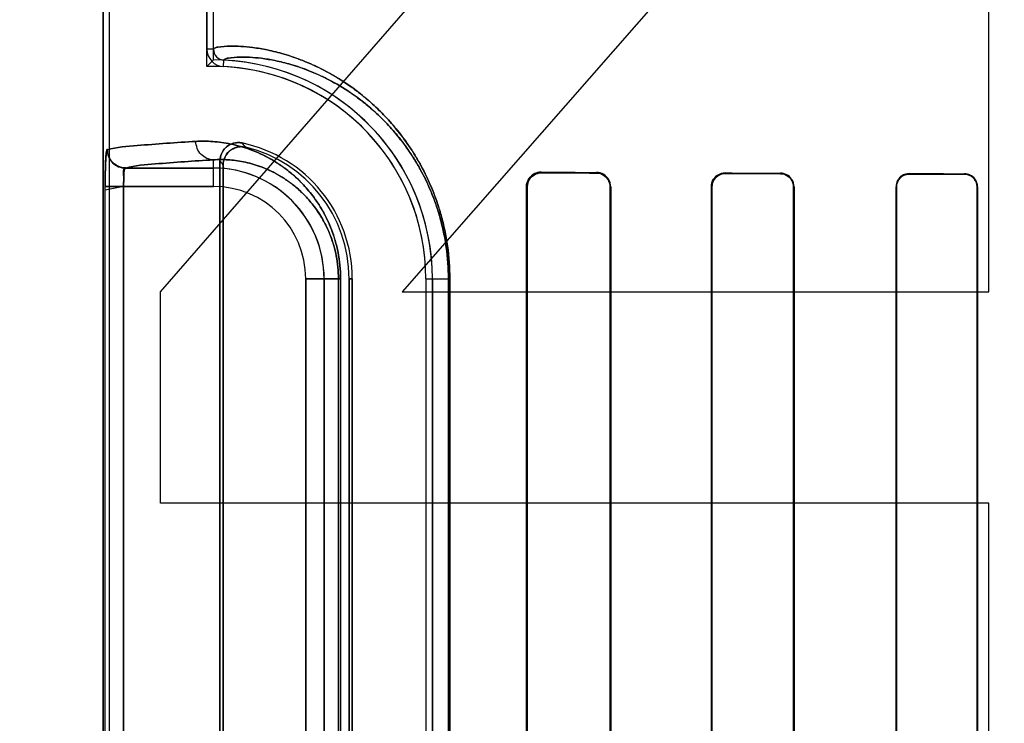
# Model space of a CAD drawing. Header units: millimetres. Extents: x 0 to 297, y 0 to 210.
# Tile 356 of 455: x 242.151 to 242.338, y 157.406 to 157.54. Entities that reach past the tile are written whole.
import ezdxf

# ---------------------------------------------------------------- set-up
doc = ezdxf.new("R2010")
doc.units = ezdxf.units.MM
doc.header["$LTSCALE"] = 16.335
doc.layers.get('0').update_dxf_attribs({"linetype": 'CONTINUOUS'})
for name, color, linetype in [('AXES_REF', 7, 'CONTINUOUS'), ('INTFCLR_1', 7, 'CONTINUOUS'), ('INTFCLR_72935', 7, 'CONTINUOUS')]:
    doc.layers.add(name, color=color, linetype=linetype)

msp = doc.modelspace()

# ---------------------------------------------------------------- linework, layer by layer
at = {"color": 7, "linetype": 'Continuous'}
for p, q in [((242.1779729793, 157.4880208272), (242.3354729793, 157.6689782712)), ((242.3354729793, 157.6153612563), (242.2239105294, 157.4880208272)), ((242.3354729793, 157.4880208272), (242.3354729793, 157.6153612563)), ((242.1779729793, 157.4478080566), (242.1779729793, 157.4880208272)), ((242.2239105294, 157.4880208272), (242.3354729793, 157.4880208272)), ((242.3354729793, 157.4478080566), (242.1779729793, 157.4478080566)), ((242.3354729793, 157.3539782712), (242.3354729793, 157.4478080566))]:
    msp.add_line(p, q, dxfattribs=at)
for radius in [6.787079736, 6.7865, 6.743039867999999]:
    msp.add_circle((241.4889104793, 154.7114782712), radius, dxfattribs=at)
msp.add_arc((241.4889104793, 154.7114782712), 6.72, 278.2771290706, 261.7228709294, dxfattribs=at)
at = {"layer": 'AXES_REF', "color": 9, "linetype": 'Continuous'}
msp.add_circle((241.4889104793, 154.7114782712), 4.150003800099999, dxfattribs=at)
at = {"layer": 'AXES_REF', "color": 7, "linetype": 'Continuous'}
msp.add_arc((241.4889104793, 154.7114782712), 6.874, 113.0826847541, 66.9173152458, dxfattribs=at)
at = {"layer": 'AXES_REF', "color": 9, "linetype": 'Continuous'}
msp.add_arc((241.4889104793, 154.7114782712), 6.191158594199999, 94.4118118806, 85.5881881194, dxfattribs=at)
at = {"layer": 'INTFCLR_1', "color": 6, "linetype": 'Continuous'}
for p, q in [((242.1670197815, 157.1614683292), (242.1670197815, 159.0304683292)), ((242.1682540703, 157.1614683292), (242.1682540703, 159.0304801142)), ((242.1867854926, 158.3777817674), (242.1867854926, 157.5341548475)), ((242.1880197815, 157.5341548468), (242.1880197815, 158.3777818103)), ((242.1892540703, 157.3000442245), (242.1892540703, 157.5128924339)), ((242.189866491, 157.5121245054), (242.189866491, 157.3008121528)), ((242.2475536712, 157.5079683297), (242.2475536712, 157.3049683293)), ((242.2476805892, 157.5079683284), (242.2476805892, 157.3049683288)), ((242.2634650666, 157.3049683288), (242.2634650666, 157.5079683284)), ((242.2635798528, 157.3049683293), (242.2635798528, 157.5079683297)), ((242.2827124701, 157.5079683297), (242.2827124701, 157.3049683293)), ((242.2828185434, 157.5079683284), (242.2828185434, 157.3049683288)), ((242.2983435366, 157.3049683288), (242.2983435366, 157.5079683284)), ((242.2984430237, 157.3049683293), (242.2984430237, 157.5079683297)), ((242.3178306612, 157.5079683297), (242.3178306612, 157.3049683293)), ((242.3179249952, 157.5079683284), (242.3179249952, 157.3049683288)), ((242.3332483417, 157.3049683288), (242.3332483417, 157.5079683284)), ((242.333338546, 157.3049683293), (242.333338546, 157.5079683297)), ((242.2138097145, 157.3224683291), (242.2138097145, 157.4904683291)), ((242.2144221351, 157.4904683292), (242.2144221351, 157.3224683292)), ((242.2284221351, 157.4904683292), (242.2284221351, 157.3224683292)), ((242.229656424, 157.3224683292), (242.229656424, 157.4904683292))]:
    msp.add_line(p, q, dxfattribs=at)
at = {"layer": 'INTFCLR_1', "color": 9, "linetype": 'Continuous'}
for p, q in [((242.1880197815, 157.5341548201), (242.1867854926, 157.534154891)), ((242.1899596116, 157.5308240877), (242.1900189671, 157.5320569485)), ((242.1880197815, 157.5080288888), (242.1880197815, 157.513099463)), ((242.1880197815, 157.5115283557), (242.1712972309, 157.5115283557)), ((242.250356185, 157.510631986), (242.250356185, 157.5107561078)), ((242.260856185, 157.5107045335), (242.260856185, 157.5105876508)), ((242.285356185, 157.5104973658), (242.285356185, 157.5106019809)), ((242.295856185, 157.5105640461), (242.295856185, 157.5104633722)), ((242.320356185, 157.5103930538), (242.320356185, 157.5104864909)), ((242.330856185, 157.5104572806), (242.330856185, 157.5103663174)), ((242.1674238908, 157.3049077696), (242.1674238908, 157.5080288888)), ((242.1709202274, 157.5080288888), (242.1709202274, 157.3049077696)), ((242.1709202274, 157.5080288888), (242.1880197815, 157.5080288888)), ((242.2475536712, 157.5079683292), (242.2476805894, 157.5079683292)), ((242.2634650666, 157.5079683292), (242.2635798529, 157.5079683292)), ((242.28271247, 157.5079683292), (242.2828185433, 157.5079683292)), ((242.2983435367, 157.5079683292), (242.2984430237, 157.5079683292)), ((242.3178306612, 157.5079683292), (242.3179249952, 157.5079683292)), ((242.3332483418, 157.5079683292), (242.3333385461, 157.5079683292)), ((242.205580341, 157.4904683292), (242.205580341, 157.3224683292)), ((242.205580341, 157.4904683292), (242.2121980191, 157.4904683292)), ((242.209079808, 157.3224683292), (242.209079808, 157.4904683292)), ((242.2117889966, 157.3224683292), (242.2117889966, 157.4904683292)), ((242.2121980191, 157.4904683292), (242.2121980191, 157.3224683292)), ((242.2138097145, 157.4904683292), (242.2144221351, 157.4904683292)), ((242.2284221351, 157.4904683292), (242.2329607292, 157.4904683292)), ((242.2327025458, 157.3224683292), (242.2327025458, 157.4904683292)), ((242.2329607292, 157.4904683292), (242.2329607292, 157.3224683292))]:
    msp.add_line(p, q, dxfattribs=at)
at = {"layer": 'INTFCLR_1', "color": 7, "linetype": 'Continuous'}
for p, q in [((242.1709202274, 157.5080288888), (242.1674223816, 157.5073526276)), ((242.1674238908, 157.5080288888), (242.1709202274, 157.5080288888))]:
    msp.add_line(p, q, dxfattribs=at)
msp.add_lwpolyline([(242.250356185, 157.510631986), (242.2502608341, 157.5106306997), (242.2501646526, 157.5106259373), (242.2500677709, 157.5106176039), (242.2499695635, 157.5106055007), (242.2498709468, 157.5105895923), (242.2497743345, 157.5105702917), (242.2496805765, 157.5105479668), (242.2495890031, 157.5105226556), (242.2494996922, 157.5104945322)], dxfattribs=at)
at = {"layer": 'INTFCLR_1', "color": 6, "linetype": 'Continuous'}
for centre, radius, start, end in [((242.1901199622, 157.5341546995), 0.0033344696, 179.9974572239, 267.2436646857), ((242.1901199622, 157.5341546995), 0.0021001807, 179.9967087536, 267.2436535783), ((242.1880197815, 157.4904683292), 0.0416366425, 0, 87.2479465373), ((242.1880197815, 157.4904683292), 0.0404023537, 1.4556e-06, 87.24801020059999), ((242.1880197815, 157.4904683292), 0.0264023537, 2.2274e-06, 78.11108089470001), ((242.1880197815, 157.4904683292), 0.025789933, 359.9999997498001, 76.16476395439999)]:
    msp.add_arc(centre, radius, start, end, dxfattribs=at)
at = {"layer": 'INTFCLR_1', "color": 9, "linetype": 'Continuous'}
for centre, radius, start, end in [((242.1441284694, 157.4703674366), 0.0674070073, 42.0440521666, 42.9598198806), ((242.1443503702, 157.4764537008), 0.0578283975, 38.08565945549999, 39.058853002), ((242.1880197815, 157.4904683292), 0.0210600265, 0, 89.9999999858), ((242.1880197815, 157.4904683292), 0.0175605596, 2.598e-07, 89.99999993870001)]:
    msp.add_arc(centre, radius, start, end, dxfattribs=at)
at = {"layer": 'INTFCLR_1', "color": 6, "linetype": 'Continuous'}
for major_axis, ratio, start_param, end_param in [((0.3650864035, 0), 0.0034906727, -2.5485709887, -2.4989177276), ((0.3860864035, 0), 0.0034906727, -2.4721230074, -2.4294368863), ((0.3650864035, 0), 0.0034906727, -2.3940887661, -2.3526946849), ((0.3860864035, 0), 0.0034906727, -2.3371288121, -2.3000343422), ((0.3650864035, 0), 0.0034906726, -2.2620717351, -2.2252929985), ((0.3860864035, 0), 0.0034906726, -2.217857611, -2.1841931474)]:
    msp.add_ellipse((242.553106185, 157.5114683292), major_axis=major_axis, ratio=ratio, start_param=start_param, end_param=end_param, dxfattribs=at)
at = {"layer": 'INTFCLR_1', "color": 9, "linetype": 'Continuous'}
for points, knots in [([(242.2329607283, 157.490468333), (242.232960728, 157.4925601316), (242.2327784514, 157.4951694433), (242.2322942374, 157.4982367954), (242.23191963, 157.5001815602), (242.2313518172, 157.5025092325), (242.2300461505, 157.5066961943), (242.2283506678, 157.5105294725), (242.2263675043, 157.5139537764), (242.2248523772, 157.5162975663), (242.2232571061, 157.5184299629), (242.2216083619, 157.5203575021), (242.220032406, 157.5220548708), (242.2174005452, 157.5245829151), (242.2136539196, 157.5275021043), (242.2098765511, 157.5297543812), (242.2070473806, 157.5311316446), (242.204530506, 157.5322007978), (242.2016220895, 157.5332023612), (242.1984182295, 157.5340035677), (242.1956500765, 157.5344704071), (242.1933131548, 157.5346954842), (242.191107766, 157.5347616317), (242.189381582, 157.5346471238), (242.188356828, 157.534443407), (242.1880197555, 157.534250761), (242.1880197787, 157.5341548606)], [0, 0, 0, 0, 0.08893717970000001, 0.1107072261, 0.1320273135, 0.1731273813, 0.2124909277, 0.3184380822, 0.3502902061, 0.3807039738, 0.437055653, 0.4633408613, 0.4885245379, 0.5355067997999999, 0.6183686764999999, 0.6898284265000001, 0.7220568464, 0.7520984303, 0.8060504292, 0.8526511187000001, 0.8923284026, 0.9253859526, 0.9521347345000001, 0.9868991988, 0.9959225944, 1, 1, 1, 1]), ([(242.2327025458, 157.4904683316), (242.2327025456, 157.492466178), (242.2325292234, 157.4949581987), (242.2320687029, 157.4978879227), (242.2317124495, 157.4997451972), (242.2311726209, 157.5019677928), (242.2303870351, 157.5044968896), (242.2292333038, 157.5075508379), (242.2279005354, 157.5103506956), (242.2264331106, 157.5128945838), (242.2249928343, 157.5151310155), (242.2234762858, 157.5171656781), (242.2219087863, 157.5190045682), (242.2204109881, 157.5206231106), (242.217910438, 157.523032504), (242.2143508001, 157.5258133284), (242.2107613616, 157.5279568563), (242.2080736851, 157.529265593), (242.205683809, 157.5302800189), (242.202922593, 157.5312282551), (242.1998814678, 157.5319831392), (242.1972544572, 157.5324187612), (242.1950381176, 157.5326235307), (242.1929439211, 157.5326753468), (242.1913125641, 157.5325532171), (242.1903310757, 157.5323458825), (242.1900186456, 157.5321503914), (242.1900189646, 157.5320569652)], [0, 0, 0, 0, 0.08922075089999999, 0.1110575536, 0.1324414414, 0.1736590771, 0.2131269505, 0.2506329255, 0.319386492, 0.3512892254, 0.3817425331, 0.4381432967, 0.4644401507, 0.4896280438, 0.5365996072, 0.6193826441, 0.6907139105, 0.7228668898, 0.7528287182, 0.8066156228, 0.8530532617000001, 0.8925788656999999, 0.9255032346, 0.9521430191, 0.986801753, 0.9958277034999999, 1, 1, 1, 1]), ([(242.1846798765, 157.51659893), (242.1809550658, 157.5163932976), (242.1753409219, 157.5159581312), (242.1696594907, 157.5155303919), (242.1678043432, 157.5150278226)], [0, 0, 0, 0, 0.6599704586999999, 1, 1, 1, 1]), ([(242.2121980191, 157.4904683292), (242.2121980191, 157.4913175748), (242.2121162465, 157.4929936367), (242.211761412, 157.4954246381), (242.211212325, 157.4976980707), (242.2105150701, 157.4997769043), (242.2097098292, 157.5016575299), (242.2088291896, 157.5033501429), (242.2078950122, 157.5048738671), (242.2066376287, 157.5066500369), (242.2050072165, 157.5085603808), (242.2029620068, 157.5104769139), (242.2009202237, 157.5120331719), (242.1983234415, 157.51365236), (242.1951526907, 157.515111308), (242.1919864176, 157.5160100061), (242.1895915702, 157.5164190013), (242.1873790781, 157.5166457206), (242.1857424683, 157.5166575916), (242.1846798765, 157.51659893)], [0, 0, 0, 0, 0.0600375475, 0.1184073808, 0.1734336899, 0.2251567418, 0.2732358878, 0.3179126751, 0.3599266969, 0.3994875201, 0.47167102, 0.537033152, 0.5972817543, 0.6528632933, 0.7531314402, 0.8428522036, 0.8846845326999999, 0.9247655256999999, 1, 1, 1, 1]), ([(242.1880197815, 157.513099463), (242.1871626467, 157.5131041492), (242.1853642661, 157.5138956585), (242.1846842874, 157.5157132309), (242.1846798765, 157.51659893)], [0, 0, 0, 0, 0.4918058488, 1, 1, 1, 1]), ([(242.1712972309, 157.5115283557), (242.173134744, 157.5120306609), (242.17876558, 157.5124588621), (242.1843286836, 157.5128938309), (242.1880197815, 157.513099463)], [0, 0, 0, 0, 0.3400599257, 1, 1, 1, 1]), ([(242.2117889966, 157.4904683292), (242.2117890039, 157.4912085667), (242.2117180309, 157.4926693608), (242.211410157, 157.4947878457), (242.2109337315, 157.4967685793), (242.2103289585, 157.4985790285), (242.2096305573, 157.5002163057), (242.2088668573, 157.5016893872), (242.2080568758, 157.5030148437), (242.206967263, 157.5045582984), (242.2055551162, 157.5062166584), (242.203784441, 157.5078779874), (242.2020174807, 157.5092243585), (242.1997736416, 157.5106209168), (242.1970357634, 157.5118734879), (242.1943043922, 157.5126368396), (242.1922412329, 157.5129770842), (242.1903383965, 157.5131594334), (242.1889319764, 157.5131578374), (242.1880197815, 157.513099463)], [0, 0, 0, 0, 0.0604339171, 0.1191792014, 0.1745255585, 0.2265330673, 0.2748338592, 0.3197007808, 0.3618819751, 0.4015493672, 0.4738586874, 0.5392604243, 0.5994174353, 0.6549168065, 0.7547846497, 0.8440250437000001, 0.8855731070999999, 0.9253749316, 1, 1, 1, 1])]:
    msp.add_open_spline(points, degree=3, knots=knots, dxfattribs=at)
at = {"layer": 'INTFCLR_1', "color": 6, "linetype": 'Continuous'}
for points, knots in [([(242.1892540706, 157.5128924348), (242.1892540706, 157.513452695), (242.1895357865, 157.5145912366), (242.1909230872, 157.5161696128), (242.1925671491, 157.516492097), (242.1934590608, 157.5163043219)], [0, 0, 0, 0, 0.275736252, 0.5514163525, 1, 1, 1, 1]), ([(242.1678043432, 157.5150278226), (242.167805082, 157.5143621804), (242.1681571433, 157.5131903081), (242.1694618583, 157.5118825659), (242.1706326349, 157.5115290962), (242.1712972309, 157.5115283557)], [0, 0, 0, 0, 0.3682330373, 0.6323456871, 1, 1, 1, 1]), ([(242.1941869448, 157.5155100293), (242.1936320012, 157.5156466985), (242.1924380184, 157.5156399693), (242.1905499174, 157.514627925), (242.189866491, 157.5130553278), (242.189866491, 157.5121245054)], [0, 0, 0, 0, 0.2761837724, 0.5501894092, 1, 1, 1, 1]), ([(242.1712972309, 157.5115283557), (242.170820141, 157.5114636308), (242.1711104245, 157.5096283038), (242.170915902, 157.5087261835), (242.1709202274, 157.5080288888)], [0, 0, 0, 0, 0.4084435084, 1, 1, 1, 1]), ([(242.250356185, 157.5107561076), (242.2498164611, 157.5107589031), (242.2483624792, 157.5103580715), (242.2475536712, 157.5088485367), (242.2475536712, 157.5079683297)], [0, 0, 0, 0, 0.3801089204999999, 1, 1, 1, 1]), ([(242.2635798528, 157.5079683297), (242.2635798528, 157.5084647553), (242.2632135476, 157.5098739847), (242.261742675, 157.5107003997), (242.260856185, 157.5107045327)], [0, 0, 0, 0, 0.3589677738, 1, 1, 1, 1]), ([(242.2634650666, 157.5079683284), (242.2634650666, 157.5084630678), (242.2630950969, 157.5098170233), (242.261687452, 157.5105842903), (242.2608561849, 157.5105876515)], [0, 0, 0, 0, 0.3731029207, 1, 1, 1, 1]), ([(242.2853561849, 157.5106019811), (242.2848171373, 157.5106040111), (242.2834389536, 157.5101931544), (242.2827124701, 157.5087716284), (242.2827124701, 157.5079683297)], [0, 0, 0, 0, 0.4015728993, 1, 1, 1, 1]), ([(242.2853561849, 157.5104973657), (242.2848489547, 157.5104990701), (242.2835284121, 157.5101146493), (242.2828185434, 157.5087490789), (242.2828185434, 157.5079683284)], [0, 0, 0, 0, 0.3938195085, 1, 1, 1, 1]), ([(242.2984430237, 157.5079683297), (242.2984430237, 157.5084863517), (242.2980487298, 157.5098349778), (242.2966548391, 157.510561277), (242.2958561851, 157.5105640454)], [0, 0, 0, 0, 0.3934302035, 1, 1, 1, 1]), ([(242.2983435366, 157.5079683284), (242.2983435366, 157.50847793), (242.2979510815, 157.5097762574), (242.2966130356, 157.5104610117), (242.2958561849, 157.5104633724)], [0, 0, 0, 0, 0.4023839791, 1, 1, 1, 1]), ([(242.3203561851, 157.5104864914), (242.319870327, 157.5104878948), (242.318560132, 157.510124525), (242.3178306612, 157.5087631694), (242.3178306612, 157.5079683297)], [0, 0, 0, 0, 0.3793708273, 1, 1, 1, 1]), ([(242.333338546, 157.5079683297), (242.333338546, 157.5084903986), (242.3329327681, 157.5097888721), (242.3315986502, 157.5104552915), (242.330856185, 157.5104572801)], [0, 0, 0, 0, 0.4128538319, 1, 1, 1, 1]), ([(242.3203561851, 157.5103930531), (242.3198954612, 157.5103942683), (242.318635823, 157.510051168), (242.3179249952, 157.5087400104), (242.3179249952, 157.5079683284)], [0, 0, 0, 0, 0.3738418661, 1, 1, 1, 1]), ([(242.3332483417, 157.5079683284), (242.3332483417, 157.5084765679), (242.3328518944, 157.5097288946), (242.3315667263, 157.510364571), (242.3308561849, 157.5103663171)], [0, 0, 0, 0, 0.4170057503, 1, 1, 1, 1])]:
    msp.add_open_spline(points, degree=3, knots=knots, dxfattribs=at)
at = {"layer": 'INTFCLR_1', "color": 7, "linetype": 'Continuous'}
for points, knots in [([(242.1674223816, 157.5073526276), (242.1674203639, 157.5078033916), (242.167425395, 157.5089129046), (242.1674400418, 157.5104214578), (242.1674737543, 157.5118360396), (242.1675284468, 157.5130835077), (242.1675748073, 157.5141361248), (242.1676988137, 157.5147666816), (242.1677476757, 157.5150124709), (242.1678043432, 157.5150278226)], [0, 0, 0, 0, 0.1753970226, 0.4315905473, 0.5876692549, 0.7243269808, 0.9227195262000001, 0.9771554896, 1, 1, 1, 1]), ([(242.1678043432, 157.5150278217), (242.1676599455, 157.5144445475), (242.1675197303, 157.5133572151), (242.1674712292, 157.5116616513), (242.167430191, 157.5099181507), (242.167423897, 157.5086746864), (242.1674238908, 157.5080288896)], [0, 0, 0, 0, 0.2545281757, 0.4687267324, 0.7240371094, 1, 1, 1, 1]), ([(242.250356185, 157.5106319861), (242.2498550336, 157.5106250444), (242.2484716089, 157.5102718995), (242.2476763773, 157.5088219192), (242.2476805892, 157.5079683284)], [0, 0, 0, 0, 0.3699433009, 1, 1, 1, 1]), ([(242.2494996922, 157.5104945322), (242.2490527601, 157.5103451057), (242.2480953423, 157.5097148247), (242.2476805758, 157.5085863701), (242.2476805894, 157.5079683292)], [0, 0, 0, 0, 0.4326208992, 1, 1, 1, 1])]:
    msp.add_open_spline(points, degree=3, knots=knots, dxfattribs=at)
at = {"layer": 'INTFCLR_72935', "color": 6, "linetype": 'Continuous'}
for p, q in [((242.1670197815, 159.0304683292), (242.1670197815, 157.1614683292)), ((242.1682540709, 157.1614683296), (242.1682540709, 159.0304918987)), ((242.1867854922, 157.5308518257), (242.1867854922, 158.3810848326)), ((242.1880197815, 157.5321049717), (242.1880197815, 158.3798316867)), ((242.1892540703, 157.5128924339), (242.1892540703, 157.3000442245)), ((242.189866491, 157.300812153), (242.189866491, 157.5121245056)), ((242.2475536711, 157.3049683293), (242.2475536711, 157.5079683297)), ((242.2476805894, 157.3049683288), (242.2476805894, 157.5079683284)), ((242.2634650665, 157.5079683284), (242.2634650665, 157.3049683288)), ((242.263579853, 157.5079683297), (242.263579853, 157.3049683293)), ((242.28271247, 157.3049683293), (242.28271247, 157.5079683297)), ((242.2828185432, 157.3049683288), (242.2828185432, 157.5079683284)), ((242.2983435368, 157.5079683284), (242.2983435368, 157.3049683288)), ((242.2984430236, 157.5079683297), (242.2984430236, 157.3049683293)), ((242.3178306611, 157.3049683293), (242.3178306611, 157.5079683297)), ((242.3179249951, 157.3049683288), (242.3179249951, 157.5079683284)), ((242.3332483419, 157.5079683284), (242.3332483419, 157.3049683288)), ((242.3333385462, 157.5079683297), (242.3333385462, 157.3049683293)), ((242.2138097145, 157.4904683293), (242.2138097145, 157.3224683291)), ((242.2144221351, 157.3224683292), (242.2144221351, 157.4904683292)), ((242.2284221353, 157.4904683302), (242.2284221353, 157.3224683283)), ((242.229656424, 157.4904683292), (242.229656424, 157.3224683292))]:
    msp.add_line(p, q, dxfattribs=at)
at = {"layer": 'INTFCLR_72935', "color": 9, "linetype": 'Continuous'}
for p, q in [((242.1880197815, 157.5080288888), (242.1880197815, 157.513099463)), ((242.1712972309, 157.5115283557), (242.1880197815, 157.5115283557)), ((242.250356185, 157.5107561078), (242.250356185, 157.510631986)), ((242.260856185, 157.5105876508), (242.260856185, 157.5107045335)), ((242.285356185, 157.5106019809), (242.285356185, 157.5104973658)), ((242.295856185, 157.5104633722), (242.295856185, 157.5105640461)), ((242.320356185, 157.5104864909), (242.320356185, 157.5103930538)), ((242.330856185, 157.5103663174), (242.330856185, 157.5104572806)), ((242.1674238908, 157.3049077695), (242.1674238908, 157.5080288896)), ((242.1880197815, 157.5080288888), (242.1674238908, 157.5080288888)), ((242.1709202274, 157.3049077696), (242.1709202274, 157.5080288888)), ((242.2476805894, 157.5079683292), (242.2475536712, 157.5079683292)), ((242.2635798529, 157.5079683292), (242.2634650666, 157.5079683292)), ((242.2828185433, 157.5079683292), (242.28271247, 157.5079683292)), ((242.2984430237, 157.5079683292), (242.2983435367, 157.5079683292)), ((242.3179249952, 157.5079683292), (242.3178306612, 157.5079683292)), ((242.3333385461, 157.5079683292), (242.3332483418, 157.5079683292)), ((242.205580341, 157.3224683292), (242.205580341, 157.4904683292)), ((242.2121980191, 157.4904683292), (242.205580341, 157.4904683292)), ((242.209079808, 157.4904683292), (242.209079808, 157.3224683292)), ((242.2117889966, 157.4904683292), (242.2117889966, 157.3224683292)), ((242.2121980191, 157.49046833), (242.2121980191, 157.322468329)), ((242.2144221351, 157.4904683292), (242.2138097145, 157.4904683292)), ((242.2284221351, 157.4904683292), (242.2329607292, 157.4904683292)), ((242.2327025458, 157.4904683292), (242.2327025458, 157.3224683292)), ((242.2329607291, 157.4904683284), (242.2329607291, 157.3224683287))]:
    msp.add_line(p, q, dxfattribs=at)
at = {"layer": 'INTFCLR_72935', "color": 7, "linetype": 'Continuous'}
for points in [[(242.250356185, 157.5107561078), (242.2502480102, 157.5107545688), (242.2501428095, 157.5107490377), (242.2500407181, 157.5107398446), (242.2499422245, 157.5107273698), (242.2498470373, 157.5107119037), (242.2497541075, 157.5106935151), (242.24966314, 157.5106723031), (242.2495745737, 157.5106485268), (242.2494884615, 157.5106223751)], [(242.2495033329, 157.5104957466), (242.2495908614, 157.5105232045), (242.2496803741, 157.5105479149), (242.2497717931, 157.5105697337), (242.2498649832, 157.5105885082), (242.2499598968, 157.5106041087), (242.2500565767, 157.510616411), (242.2501549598, 157.5106252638), (242.250254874, 157.5106305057), (242.250356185, 157.510631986)]]:
    msp.add_lwpolyline(points, dxfattribs=at)
at = {"layer": 'INTFCLR_72935', "color": 6, "linetype": 'Continuous'}
for centre, radius, start, end in [((242.2694287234, 157.4506866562), 0.1151362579, 134.9967017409, 135.8720160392), ((242.1880197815, 157.4904683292), 0.0416366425, 0, 90), ((242.1880197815, 157.4904683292), 0.0404023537, 1.4556e-06, 91.7506546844), ((242.1880197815, 157.4904683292), 0.0264023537, 2.2274e-06, 78.11108089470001), ((242.1880197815, 157.4904683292), 0.025789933, 1.41e-07, 76.16476393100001)]:
    msp.add_arc(centre, radius, start, end, dxfattribs=at)
at = {"layer": 'INTFCLR_72935', "color": 9, "linetype": 'Continuous'}
for centre, radius, start, end in [((242.1441284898, 157.4703674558), 0.0674069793, 42.0440516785, 42.9598197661), ((242.1443503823, 157.4764537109), 0.0578283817, 38.0856590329, 39.0588528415), ((242.1880197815, 157.4904683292), 0.0210600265, 0, 90.0000000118), ((242.1880197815, 157.4904683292), 0.0175605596, 2.598e-07, 89.99999993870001)]:
    msp.add_arc(centre, radius, start, end, dxfattribs=at)
at = {"layer": 'INTFCLR_72935', "color": 6, "linetype": 'Continuous'}
for major_axis, ratio, start_param, end_param in [((0.3650864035, 0), 0.0034906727, -2.5485709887, -2.4989177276), ((0.3860864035, 0), 0.0034906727, -2.4721230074, -2.4294368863), ((0.3650864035, 0), 0.0034906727, -2.3940887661, -2.3526946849), ((0.3860864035, 0), 0.0034906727, -2.3371288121, -2.3000343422), ((0.3650864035, 0), 0.0034906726, -2.262071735, -2.2252929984), ((0.3860864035, 0), 0.0034906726, -2.217857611, -2.1841931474)]:
    msp.add_ellipse((242.553106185, 157.5114683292), major_axis=major_axis, ratio=ratio, start_param=start_param, end_param=end_param, dxfattribs=at)
at = {"layer": 'INTFCLR_72935', "color": 9, "linetype": 'Continuous'}
for points, knots in [([(242.188019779, 157.534154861), (242.1880197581, 157.5342518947), (242.1883625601, 157.5344452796), (242.1893950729, 157.5346490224), (242.191133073, 157.5347622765), (242.1933447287, 157.5346932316), (242.1956775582, 157.5344665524), (242.1984357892, 157.5339995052), (242.2009937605, 157.5333590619), (242.2032444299, 157.5326436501), (242.205801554, 157.5317002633), (242.2092542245, 157.5301237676), (242.2127602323, 157.5280359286), (242.2152844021, 157.5262087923), (242.2168135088, 157.5249837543), (242.2184266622, 157.5235970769), (242.2204692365, 157.5216356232), (242.2228842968, 157.5189252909), (242.2248267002, 157.5163336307), (242.2263419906, 157.5139955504), (242.2278908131, 157.5113276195), (242.2292978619, 157.5083902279), (242.2303492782, 157.505624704), (242.2309161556, 157.5039062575), (242.2314550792, 157.5020846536), (242.2319165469, 157.5001960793), (242.2322926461, 157.4982460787), (242.2327780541, 157.4951745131), (242.2329607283, 157.4925624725), (242.2329607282, 157.4904683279)], [0, 0, 0, 0, 0.004125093, 0.0132564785, 0.0482716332, 0.0750900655, 0.1080986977, 0.1475742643, 0.1940030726, 0.220035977, 0.2479478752, 0.3098346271, 0.3811008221, 0.4210070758, 0.4422222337, 0.4643790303, 0.5114245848, 0.5624876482, 0.6185464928, 0.6489140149, 0.6808923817, 0.7496495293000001, 0.7870559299, 0.8066095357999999, 0.8265636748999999, 0.8678037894, 0.8891910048, 0.9109738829, 1, 1, 1, 1]), ([(242.1900189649, 157.5320569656), (242.1900186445, 157.5321514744), (242.1903364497, 157.532347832), (242.1913254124, 157.5325550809), (242.1929679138, 157.532676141), (242.1950680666, 157.5326215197), (242.1972805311, 157.5324151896), (242.1998981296, 157.5319793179), (242.2023258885, 157.5313759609), (242.2044624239, 157.5306994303), (242.2068908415, 157.5298054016), (242.2101706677, 157.5283079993), (242.2135009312, 157.5263217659), (242.2158986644, 157.5245821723), (242.217351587, 157.5234151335), (242.2188848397, 157.5220934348), (242.2208264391, 157.5202231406), (242.2231221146, 157.5176379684), (242.2249684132, 157.5151654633), (242.2264088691, 157.5129343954), (242.22788169, 157.5103874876), (242.2292195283, 157.5075831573), (242.2303778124, 157.5045239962), (242.2311668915, 157.5019892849), (242.2317095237, 157.4997590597), (242.2320671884, 157.497896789), (242.232528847, 157.4949630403), (242.232702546, 157.4924684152), (242.2327025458, 157.4904683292)], [0, 0, 0, 0, 0.004220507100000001, 0.0133546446, 0.0482658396, 0.0749773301, 0.1078559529, 0.147184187, 0.193454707, 0.2194070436, 0.2472394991, 0.3089771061, 0.3801211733, 0.4199834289, 0.4411824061, 0.463327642, 0.5103666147, 0.5614497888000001, 0.6175621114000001, 0.6479715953, 0.6800034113, 0.7489049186, 0.7864046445, 0.8260157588, 0.8673774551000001, 0.8888305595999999, 0.9106821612, 1, 1, 1, 1]), ([(242.1678043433, 157.5150278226), (242.1696594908, 157.5155303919), (242.1753409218, 157.5159581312), (242.1809550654, 157.5163932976), (242.184679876, 157.51659893)], [0, 0, 0, 0, 0.3400295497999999, 1, 1, 1, 1]), ([(242.184679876, 157.51659893), (242.1857398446, 157.5166574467), (242.1879597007, 157.5166417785), (242.1914168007, 157.5161693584), (242.1951237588, 157.5151219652), (242.1983000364, 157.5136652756), (242.2009039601, 157.5120446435), (242.2025753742, 157.5107722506), (242.2039098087, 157.5095889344), (242.2052988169, 157.508218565), (242.2070141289, 157.5062091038), (242.2085566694, 157.5038693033), (242.2096952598, 157.5016888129), (242.2105053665, 157.4998028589), (242.2112071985, 157.4977166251), (242.2117574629, 157.4954446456), (242.2121151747, 157.493006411), (242.2121980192, 157.49132689), (242.2121980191, 157.490468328)], [0, 0, 0, 0, 0.0750536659, 0.1564805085, 0.2459796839, 0.3464559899, 0.4023291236, 0.4625807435, 0.4947026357, 0.5283756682, 0.6004715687, 0.6810517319, 0.7259046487, 0.7742538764, 0.8260146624, 0.8813433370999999, 0.9392998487, 1, 1, 1, 1]), ([(242.1880197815, 157.513099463), (242.1871626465, 157.5131041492), (242.1853642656, 157.5138956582), (242.1846842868, 157.5157132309), (242.184679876, 157.51659893)], [0, 0, 0, 0, 0.4918058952, 1, 1, 1, 1]), ([(242.1880197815, 157.513099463), (242.184328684, 157.5128938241), (242.178765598, 157.5124587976), (242.1731347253, 157.5120307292), (242.1712972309, 157.5115283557)], [0, 0, 0, 0, 0.659940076, 1, 1, 1, 1]), ([(242.1880197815, 157.513099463), (242.1889297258, 157.5131577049), (242.1908377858, 157.5131601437), (242.1938139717, 157.5127717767), (242.1970107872, 157.5118826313), (242.1997534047, 157.5106320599), (242.2020034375, 157.5092342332), (242.2037780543, 157.5078837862), (242.2055522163, 157.5062199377), (242.2072945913, 157.5041740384), (242.2086309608, 157.502140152), (242.2096179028, 157.5002436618), (242.2103204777, 157.4986019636), (242.2109292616, 157.496784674), (242.2114067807, 157.4948049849), (242.2117170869, 157.4926804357), (242.2117890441, 157.4912166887), (242.2117889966, 157.4904683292)], [0, 0, 0, 0, 0.0744477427, 0.1553151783, 0.2443339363, 0.3444117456, 0.4002041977, 0.4603600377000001, 0.526187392, 0.5984175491, 0.6792891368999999, 0.7242686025, 0.7728488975, 0.8249350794, 0.8805719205, 0.9388974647, 1, 1, 1, 1])]:
    msp.add_open_spline(points, degree=3, knots=knots, dxfattribs=at)
at = {"layer": 'INTFCLR_72935', "color": 6, "linetype": 'Continuous'}
for points, knots in [([(242.1880197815, 157.5341548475), (242.1880197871, 157.5336349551), (242.1884392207, 157.532553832), (242.1894990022, 157.5320819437), (242.1900189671, 157.5320569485)], [0, 0, 0, 0, 0.4996766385, 1, 1, 1, 1]), ([(242.1934590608, 157.5163043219), (242.1929108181, 157.516419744), (242.1917386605, 157.5163786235), (242.189908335, 157.5153462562), (242.1892540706, 157.5138038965), (242.1892540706, 157.5128924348)], [0, 0, 0, 0, 0.2757366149, 0.5514172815, 1, 1, 1, 1]), ([(242.189866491, 157.5121245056), (242.189866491, 157.5126960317), (242.1901585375, 157.5138537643), (242.1915927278, 157.5154450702), (242.1932831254, 157.5157326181), (242.1941869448, 157.5155100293)], [0, 0, 0, 0, 0.2761842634, 0.5501881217, 1, 1, 1, 1]), ([(242.263579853, 157.5079683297), (242.263579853, 157.5084352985), (242.2632418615, 157.5098376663), (242.2617692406, 157.5107002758), (242.2608561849, 157.5107045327)], [0, 0, 0, 0, 0.3383747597, 1, 1, 1, 1]), ([(242.2608561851, 157.5105876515), (242.2613206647, 157.5105857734), (242.2626662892, 157.5102401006), (242.2634650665, 157.5088271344), (242.2634650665, 157.5079683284)], [0, 0, 0, 0, 0.3510066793, 1, 1, 1, 1]), ([(242.28271247, 157.5079683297), (242.28271247, 157.5084722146), (242.2830920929, 157.5098413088), (242.2845202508, 157.5106051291), (242.285356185, 157.5106019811)], [0, 0, 0, 0, 0.3760825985, 1, 1, 1, 1]), ([(242.2828185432, 157.5079683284), (242.2828185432, 157.5084738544), (242.2832052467, 157.5097929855), (242.2845737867, 157.5104999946), (242.285356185, 157.5104973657)], [0, 0, 0, 0, 0.3925108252, 1, 1, 1, 1]), ([(242.2984430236, 157.5079683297), (242.2984430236, 157.5084838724), (242.298050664, 157.5098316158), (242.2966570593, 157.5105612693), (242.295856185, 157.5105640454)], [0, 0, 0, 0, 0.3916242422, 1, 1, 1, 1]), ([(242.295856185, 157.5104633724), (242.2963536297, 157.5104618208), (242.297648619, 157.5100787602), (242.2983435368, 157.5087366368), (242.2983435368, 157.5079683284)], [0, 0, 0, 0, 0.3930040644, 1, 1, 1, 1]), ([(242.320356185, 157.5104864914), (242.319859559, 157.5104879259), (242.3185468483, 157.5101137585), (242.3178306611, 157.508753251), (242.3178306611, 157.5079683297)], [0, 0, 0, 0, 0.387521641, 1, 1, 1, 1]), ([(242.3333385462, 157.5079683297), (242.3333385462, 157.5084888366), (242.3329351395, 157.5097874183), (242.3316002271, 157.5104552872), (242.3308561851, 157.5104572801)], [0, 0, 0, 0, 0.4116138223, 1, 1, 1, 1]), ([(242.3179249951, 157.5079683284), (242.3179249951, 157.5084771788), (242.3183207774, 157.5097466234), (242.3196291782, 157.5103949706), (242.320356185, 157.5103930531)], [0, 0, 0, 0, 0.4117379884, 1, 1, 1, 1]), ([(242.3308561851, 157.5103663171), (242.3313165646, 157.5103651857), (242.3325580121, 157.5100157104), (242.3332483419, 157.5087235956), (242.3332483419, 157.5079683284)], [0, 0, 0, 0, 0.3787122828, 1, 1, 1, 1])]:
    msp.add_open_spline(points, degree=3, knots=knots, dxfattribs=at)
at = {"layer": 'INTFCLR_72935', "color": 7, "linetype": 'Continuous'}
for points, knots in [([(242.1678471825, 157.5150721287), (242.1677093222, 157.5152363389), (242.1675862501, 157.5137762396), (242.1675034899, 157.5129096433), (242.1674358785, 157.5104672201), (242.1674238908, 157.5089137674), (242.1674238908, 157.5080288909)], [0, 0, 0, 0, 0.090819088, 0.3065073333, 0.6251820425, 1, 1, 1, 1]), ([(242.1674238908, 157.5080288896), (242.1674239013, 157.5086759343), (242.1674302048, 157.5099203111), (242.1674713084, 157.5116642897), (242.1675198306, 157.5133586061), (242.1676599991, 157.5144450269), (242.1678043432, 157.5150278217)], [0, 0, 0, 0, 0.2764959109, 0.5316625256, 0.7456761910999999, 1, 1, 1, 1]), ([(242.1678043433, 157.5150278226), (242.1678053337, 157.5141355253), (242.1685500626, 157.5122786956), (242.1704061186, 157.5115293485), (242.1712972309, 157.5115283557)], [0, 0, 0, 0, 0.5003322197, 1, 1, 1, 1]), ([(242.1713395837, 157.511550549), (242.1706734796, 157.5115473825), (242.1694962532, 157.5118992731), (242.1681896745, 157.5132193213), (242.1678439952, 157.5144013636), (242.1678471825, 157.5150721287)], [0, 0, 0, 0, 0.366733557, 0.6307002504, 1, 1, 1, 1]), ([(242.1709202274, 157.5080288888), (242.1709201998, 157.5086146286), (242.1711128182, 157.5095531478), (242.1707112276, 157.511448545), (242.1712972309, 157.5115283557)], [0, 0, 0, 0, 0.4975901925, 1, 1, 1, 1]), ([(242.1709202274, 157.5080288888), (242.1709202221, 157.5082540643), (242.1709247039, 157.5091343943), (242.1710040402, 157.5103658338), (242.1710849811, 157.5111211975), (242.1712524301, 157.5116022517), (242.1713395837, 157.511550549)], [0, 0, 0, 0, 0.1877948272, 0.7473227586, 0.9154867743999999, 1, 1, 1, 1]), ([(242.2475536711, 157.5079683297), (242.2475536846, 157.5085290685), (242.2479833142, 157.5099908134), (242.2494954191, 157.5107453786), (242.250356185, 157.5107561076)], [0, 0, 0, 0, 0.3944499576, 1, 1, 1, 1]), ([(242.2476805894, 157.5079683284), (242.2476804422, 157.5084315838), (242.2480189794, 157.5098110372), (242.2494682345, 157.5106170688), (242.2503561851, 157.5106319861)], [0, 0, 0, 0, 0.3428141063, 1, 1, 1, 1]), ([(242.2476805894, 157.5079683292), (242.2476805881, 157.5084502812), (242.2479834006, 157.5095609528), (242.2489256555, 157.5103035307), (242.2495033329, 157.5104957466)], [0, 0, 0, 0, 0.4418461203, 1, 1, 1, 1])]:
    msp.add_open_spline(points, degree=3, knots=knots, dxfattribs=at)

doc.saveas('drawing.dxf')
